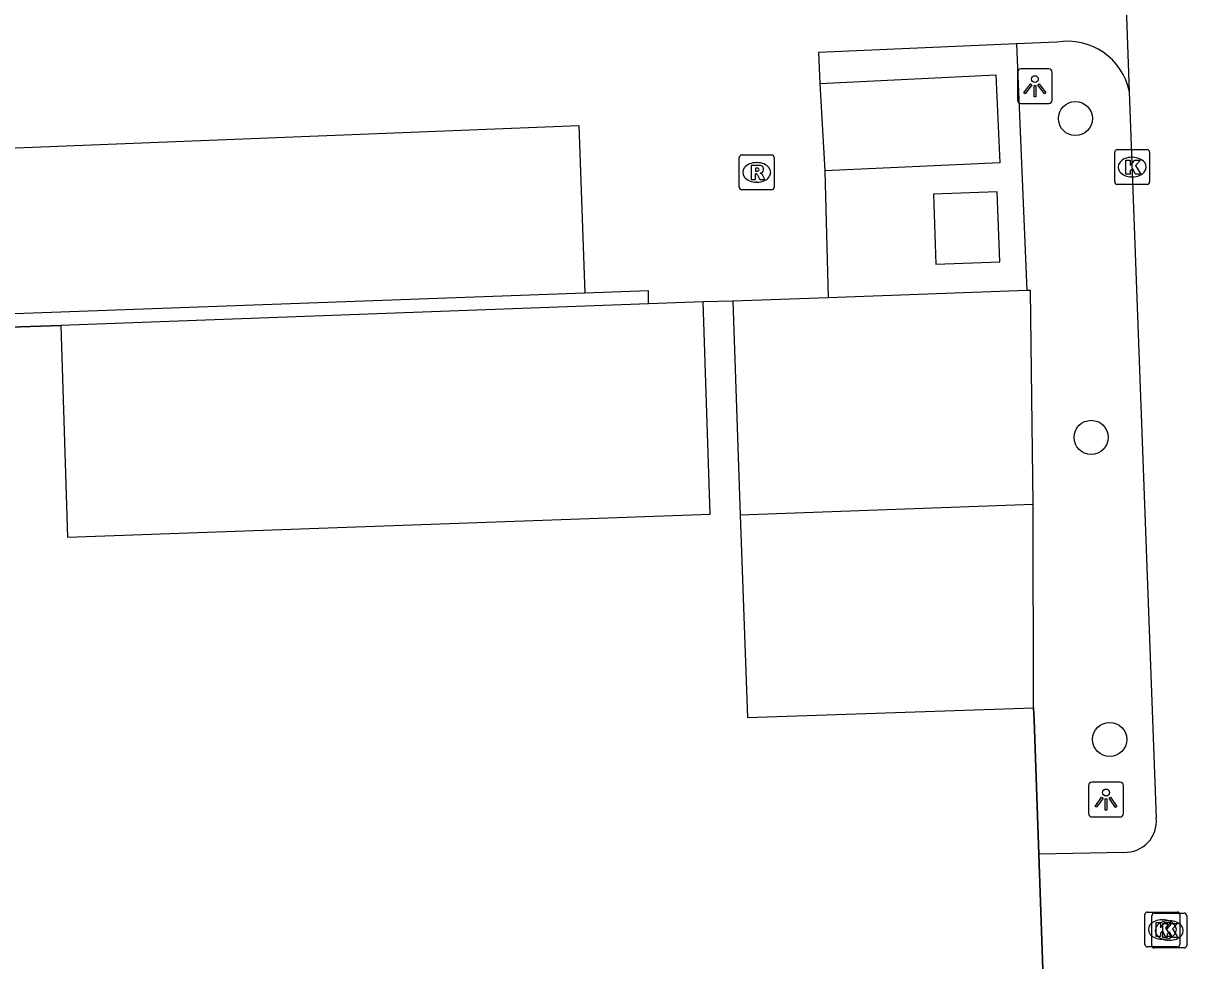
# Model space of a CAD drawing. Extents: x 160557 to 161245, y 385330 to 386505.
# Drawn here: x 160668.11 to 160701.46, y 386273.87 to 386300.74 of the extents above; entities that cross this region are included whole.
import ezdxf

# ---------------------------------------------------------------- set-up
doc = ezdxf.new("R2010")
doc.units = 0
for name, color, linetype in [('IMGEO_Boom', 7, 'Continuous'), ('IMGEO_Groenvoorziening', 7, 'Continuous'), ('IMGEO_Kolk', 7, 'Continuous'), ('IMGEO_Lage_trafo', 7, 'Continuous'), ('IMGEO_Lichtpunt', 7, 'Continuous'), ('IMGEO_Muur', 7, 'Continuous'), ('IMGEO_Pand', 7, 'Continuous'), ('IMGEO_Parkeervlak_open', 7, 'Continuous'), ('IMGEO_Rijbaan_lokaal_open', 7, 'Continuous'), ('IMGEO_Rioolput', 7, 'Continuous'), ('IMGEO_Voetpad_open', 7, 'Continuous')]:
    doc.layers.add(name, color=color, linetype=linetype)

msp = doc.modelspace()

# ---------------------------------------------------------------- linework, layer by layer
at = {"layer": 'IMGEO_Boom'}
for centre in [(160698.268, 386298.009), (160698.718, 386288.87), (160699.249, 386280.212)]:
    msp.add_circle(centre, 0.489, dxfattribs=at)
at = {"layer": 'IMGEO_Groenvoorziening'}
msp.add_lwpolyline([(160655.03, 386291.611), (160669.184, 386292.078)], dxfattribs=at)
at = {"layer": 'IMGEO_Kolk'}
for p, q in [((160699.394, 386296.192), (160699.394, 386297.044)), ((160699.469, 386297.118), (160700.321, 386297.118)), ((160700.395, 386297.044), (160700.395, 386296.192)), ((160699.882, 386296.898), (160699.907, 386296.898)), ((160699.905, 386296.338), (160699.88, 386296.338)), ((160700.321, 386296.118), (160699.469, 386296.118)), ((160700.26, 386274.337), (160700.26, 386275.189)), ((160700.335, 386275.263), (160701.187, 386275.263)), ((160700.457, 386274.308), (160700.457, 386275.16)), ((160700.532, 386275.234), (160701.384, 386275.234)), ((160700.748, 386275.043), (160700.773, 386275.043)), ((160700.945, 386275.014), (160700.97, 386275.014)), ((160701.261, 386275.189), (160701.261, 386274.337)), ((160701.458, 386275.16), (160701.458, 386274.308)), ((160700.771, 386274.483), (160700.746, 386274.483)), ((160700.968, 386274.454), (160700.943, 386274.454)), ((160701.187, 386274.263), (160700.335, 386274.263)), ((160701.384, 386274.234), (160700.532, 386274.234))]:
    msp.add_line(p, q, dxfattribs=at)
for points in [[(160699.394, 386296.192), (160699.394, 386297.044)], [(160699.469, 386297.118), (160700.321, 386297.118)], [(160700.395, 386297.044), (160700.395, 386296.192)], [(160699.715, 386296.818), (160699.838, 386296.818), (160699.838, 386296.667), (160699.968, 386296.818), (160700.132, 386296.818), (160699.986, 386296.667), (160700.139, 386296.418), (160699.987, 386296.418), (160699.902, 386296.582), (160699.838, 386296.515), (160699.838, 386296.418), (160699.715, 386296.418), (160699.715, 386296.818)], [(160700.321, 386296.118), (160699.469, 386296.118)], [(160700.26, 386274.337), (160700.26, 386275.189)], [(160700.335, 386275.263), (160701.187, 386275.263)], [(160700.457, 386274.308), (160700.457, 386275.16)], [(160700.532, 386275.234), (160701.384, 386275.234)], [(160700.581, 386274.963), (160700.704, 386274.963), (160700.704, 386274.812), (160700.834, 386274.963), (160700.998, 386274.963), (160700.852, 386274.812), (160701.005, 386274.563), (160700.853, 386274.563), (160700.768, 386274.727), (160700.704, 386274.66), (160700.704, 386274.563), (160700.581, 386274.563), (160700.581, 386274.963)], [(160701.261, 386275.189), (160701.261, 386274.337)], [(160701.458, 386275.16), (160701.458, 386274.308)], [(160700.778, 386274.934), (160700.901, 386274.934), (160700.901, 386274.783), (160701.031, 386274.934), (160701.195, 386274.934), (160701.049, 386274.783), (160701.202, 386274.534), (160701.05, 386274.534), (160700.965, 386274.698), (160700.901, 386274.631), (160700.901, 386274.534), (160700.778, 386274.534), (160700.778, 386274.934)], [(160701.187, 386274.263), (160700.335, 386274.263)], [(160701.384, 386274.234), (160700.532, 386274.234)]]:
    msp.add_lwpolyline(points, dxfattribs=at)
for centre, start, end in [((160699.471, 386297.042), 91.552, 178.448), ((160699.471, 386297.042), 91.552, 178.448), ((160700.319, 386297.042), 1.552, 88.448), ((160700.319, 386297.042), 1.552, 88.448), ((160699.471, 386296.194), 181.552, 268.448), ((160699.471, 386296.194), 181.552, 268.448), ((160700.319, 386296.194), 271.552, 358.448), ((160700.319, 386296.194), 271.552, 358.448), ((160700.337, 386275.187), 91.552, 178.448), ((160700.337, 386275.187), 91.552, 178.448), ((160700.534, 386275.158), 91.552, 178.448), ((160700.534, 386275.158), 91.552, 178.448), ((160701.185, 386275.187), 1.552, 88.448), ((160701.185, 386275.187), 1.552, 88.448), ((160701.382, 386275.158), 1.552, 88.448), ((160701.382, 386275.158), 1.552, 88.448), ((160700.337, 386274.339), 181.552, 268.448), ((160700.337, 386274.339), 181.552, 268.448), ((160700.534, 386274.31), 181.552, 268.448), ((160700.534, 386274.31), 181.552, 268.448), ((160701.185, 386274.339), 271.552, 358.448), ((160701.185, 386274.339), 271.552, 358.448), ((160701.382, 386274.31), 271.552, 358.448), ((160701.382, 386274.31), 271.552, 358.448)]:
    msp.add_arc(centre, 0.0765, start, end, dxfattribs=at)
for centre, major_axis, ratio, start_param, end_param in [((160699.881, 386296.618), (-0.387, 0.002), 0.722429, 4.712389, 7.853982), ((160699.906, 386296.618), (-0.39, 0.002), 0.717154, 1.570796, 4.712389), ((160700.747, 386274.763), (-0.387, 0.002), 0.722429, 4.712389, 7.853982), ((160700.944, 386274.734), (-0.387, 0.002), 0.722429, 4.712389, 7.853982), ((160700.772, 386274.763), (-0.39, 0.002), 0.717154, 1.570796, 4.712389), ((160700.969, 386274.734), (-0.39, 0.002), 0.717154, 1.570796, 4.712389)]:
    msp.add_ellipse(centre, major_axis=major_axis, ratio=ratio, start_param=start_param, end_param=end_param, dxfattribs=at)
at = {"layer": 'IMGEO_Lage_trafo'}
msp.add_lwpolyline([(160694.27, 386293.835), (160696.097, 386293.903), (160696.021, 386295.909), (160694.195, 386295.84), (160694.27, 386293.835)], dxfattribs=at)
at = {"layer": 'IMGEO_Lichtpunt'}
for p, q in [((160696.606, 386299.341), (160696.606, 386298.534)), ((160696.606, 386299.341), (160696.606, 386298.534)), ((160697.508, 386299.436), (160696.7, 386299.436)), ((160697.508, 386299.436), (160696.7, 386299.436)), ((160697.602, 386298.534), (160697.602, 386299.341)), ((160697.602, 386298.534), (160697.602, 386299.341)), ((160696.7, 386298.44), (160697.508, 386298.44)), ((160696.7, 386298.44), (160697.508, 386298.44)), ((160699.548, 386278.987), (160698.74, 386278.987)), ((160699.548, 386278.987), (160698.74, 386278.987)), ((160698.646, 386278.892), (160698.646, 386278.085)), ((160698.646, 386278.892), (160698.646, 386278.085)), ((160699.642, 386278.085), (160699.642, 386278.892)), ((160699.642, 386278.085), (160699.642, 386278.892)), ((160698.74, 386277.991), (160699.548, 386277.991)), ((160698.74, 386277.991), (160699.548, 386277.991))]:
    msp.add_line(p, q, dxfattribs=at)
for points in [[(160696.98, 386299.005), (160697.019, 386298.977), (160696.831, 386298.715), (160696.793, 386298.742), (160696.98, 386299.005)], [(160697.192, 386298.977), (160697.23, 386299.004), (160697.417, 386298.742), (160697.378, 386298.714), (160697.192, 386298.977)], [(160697.082, 386298.957), (160697.129, 386298.957), (160697.129, 386298.635), (160697.082, 386298.635), (160697.082, 386298.957)], [(160699.02, 386278.556), (160699.059, 386278.528), (160698.871, 386278.266), (160698.833, 386278.293), (160699.02, 386278.556)], [(160699.122, 386278.508), (160699.169, 386278.508), (160699.169, 386278.186), (160699.122, 386278.186), (160699.122, 386278.508)], [(160699.232, 386278.528), (160699.27, 386278.555), (160699.457, 386278.293), (160699.418, 386278.265), (160699.232, 386278.528)]]:
    msp.add_lwpolyline(points, dxfattribs=at)
for centre in [(160697.105, 386299.139), (160699.145, 386278.69)]:
    msp.add_circle(centre, 0.0994, dxfattribs=at)
for centre, start, end in [((160696.7, 386299.341), 90, 180), ((160696.7, 386299.341), 90, 180), ((160697.508, 386299.341), 0, 90), ((160697.508, 386299.341), 0, 90), ((160696.7, 386298.534), 180, 270), ((160696.7, 386298.534), 180, 270), ((160697.508, 386298.534), 270, 0), ((160697.508, 386298.534), 270, 360), ((160698.74, 386278.892), 90, 180), ((160698.74, 386278.892), 90, 180), ((160699.548, 386278.892), 0, 90), ((160699.548, 386278.892), 0, 90), ((160698.74, 386278.085), 180, 270), ((160698.74, 386278.085), 180, 270), ((160699.548, 386278.085), 270, 0), ((160699.548, 386278.085), 270, 360)]:
    msp.add_arc(centre, 0.0946, start, end, dxfattribs=at)
at = {"layer": 'IMGEO_Muur'}
for points in [[(160688.445, 386292.774), (160687.596, 386292.753)], [(160669.184, 386292.078), (160655.03, 386291.611)], [(160697.082, 386280.77), (160697.07, 386281.12)], [(160697.217, 386276.926), (160697.082, 386280.77)], [(160697.362, 386272.799), (160697.217, 386276.926)]]:
    msp.add_lwpolyline(points, dxfattribs=at)
at = {"layer": 'IMGEO_Pand'}
for points in [[(160696.873, 386293.082), (160691.181, 386292.874)], [(160697.052, 386286.948), (160696.982, 386293.085), (160696.873, 386293.082)], [(160669.184, 386292.078), (160669.376, 386286.012), (160687.794, 386286.665), (160687.596, 386292.753)], [(160686.03, 386292.696), (160669.184, 386292.078)], [(160687.596, 386292.753), (160686.03, 386292.696)], [(160691.181, 386292.874), (160688.445, 386292.774)], [(160688.445, 386292.774), (160688.661, 386286.645)], [(160697.052, 386286.948), (160688.661, 386286.645)], [(160688.661, 386286.645), (160688.865, 386280.841), (160697.07, 386281.12)], [(160697.07, 386281.12), (160697.052, 386286.948)]]:
    msp.add_lwpolyline(points, dxfattribs=at)
at = {"layer": 'IMGEO_Parkeervlak_open'}
for points in [[(160696.579, 386300.15), (160690.906, 386299.907), (160690.942, 386299.012)], [(160690.942, 386299.012), (160695.99, 386299.263), (160696.098, 386296.739), (160691.085, 386296.513)], [(160690.942, 386299.012), (160691.085, 386296.513)], [(160656.557, 386296.717), (160684.029, 386297.809), (160684.203, 386293.002)], [(160684.203, 386293.002), (160656.778, 386292.012), (160656.557, 386296.717)], [(160691.085, 386296.513), (160691.181, 386292.874)], [(160686.03, 386292.696), (160686.032, 386293.068), (160684.203, 386293.002)], [(160688.445, 386292.774), (160687.596, 386292.753)]]:
    msp.add_lwpolyline(points, dxfattribs=at)
at = {"layer": 'IMGEO_Rijbaan_lokaal_open'}
for points in [[(160699.471, 386308.207), (160699.813, 386298.771)], [(160699.813, 386298.771), (160700.586, 386277.957)], [(160699.657, 386276.974), (160697.217, 386276.926)], [(160697.217, 386276.926), (160697.362, 386272.799)]]:
    msp.add_lwpolyline(points, dxfattribs=at)
msp.add_arc((160699.692, 386277.872), 0.898, 267.7819, 5.4536, dxfattribs=at)
at = {"layer": 'IMGEO_Rioolput'}
for p, q in [((160688.632, 386296.04), (160688.632, 386296.892)), ((160688.707, 386296.966), (160689.559, 386296.966)), ((160689.12, 386296.746), (160689.145, 386296.746)), ((160689.633, 386296.892), (160689.633, 386296.04)), ((160689.143, 386296.186), (160689.118, 386296.186)), ((160689.559, 386295.966), (160688.707, 386295.966))]:
    msp.add_line(p, q, dxfattribs=at)
for points in [[(160688.632, 386296.04), (160688.632, 386296.892)], [(160688.707, 386296.966), (160689.559, 386296.966)], [(160689.221, 386296.664), (160688.969, 386296.666), (160688.969, 386296.266)], [(160689.633, 386296.892), (160689.633, 386296.04)], [(160688.969, 386296.266), (160689.093, 386296.266), (160689.093, 386296.428), (160689.104, 386296.428)], [(160689.147, 386296.585), (160689.093, 386296.585), (160689.093, 386296.504)], [(160689.093, 386296.504), (160689.145, 386296.504)], [(160689.151, 386296.399), (160689.222, 386296.266), (160689.362, 386296.266), (160689.297, 386296.392)], [(160689.559, 386295.966), (160688.707, 386295.966)]]:
    msp.add_lwpolyline(points, dxfattribs=at)
for centre, radius, start, end in [((160688.709, 386296.89), 0.0765, 91.552, 178.448), ((160688.709, 386296.89), 0.0765, 91.552, 178.448), ((160689.22, 386296.554), 0.109, 350.3612, 89.416), ((160689.557, 386296.89), 0.0765, 1.552, 88.448), ((160689.557, 386296.89), 0.0765, 1.552, 88.448), ((160689.103, 386296.375), 0.0533, 26.0293, 88.6989), ((160689.129, 386296.693), 0.19, 274.7715, 282.9687), ((160689.153, 386296.489), 0.0964, 77.0061, 93.1865), ((160689.167, 386296.546), 0.0378, 276.6634, 79.6772), ((160689.218, 386296.554), 0.112, 277.5842, 350.9817), ((160689.202, 386296.339), 0.108, 29.5134, 73.7905), ((160688.709, 386296.042), 0.0765, 181.552, 268.448), ((160688.709, 386296.042), 0.0765, 181.552, 268.448), ((160689.557, 386296.042), 0.0765, 271.552, 358.448), ((160689.557, 386296.042), 0.0765, 271.552, 358.448)]:
    msp.add_arc(centre, radius, start, end, dxfattribs=at)
for centre, major_axis, ratio, start_param, end_param in [((160689.119, 386296.466), (-0.387, 0.002), 0.722429, 4.712389, 7.853982), ((160689.144, 386296.466), (-0.39, 0.002), 0.717154, 1.570796, 4.712389)]:
    msp.add_ellipse(centre, major_axis=major_axis, ratio=ratio, start_param=start_param, end_param=end_param, dxfattribs=at)
at = {"layer": 'IMGEO_Voetpad_open'}
for points in [[(160697.734, 386300.199), (160696.579, 386300.15)], [(160696.579, 386300.15), (160696.873, 386293.082)], [(160697.07, 386281.12), (160697.082, 386280.77), (160697.217, 386276.926)]]:
    msp.add_lwpolyline(points, dxfattribs=at)
msp.add_arc((160698.044, 386298.423), 1.803, 11.1243, 99.9078, dxfattribs=at)

doc.saveas('drawing.dxf')
